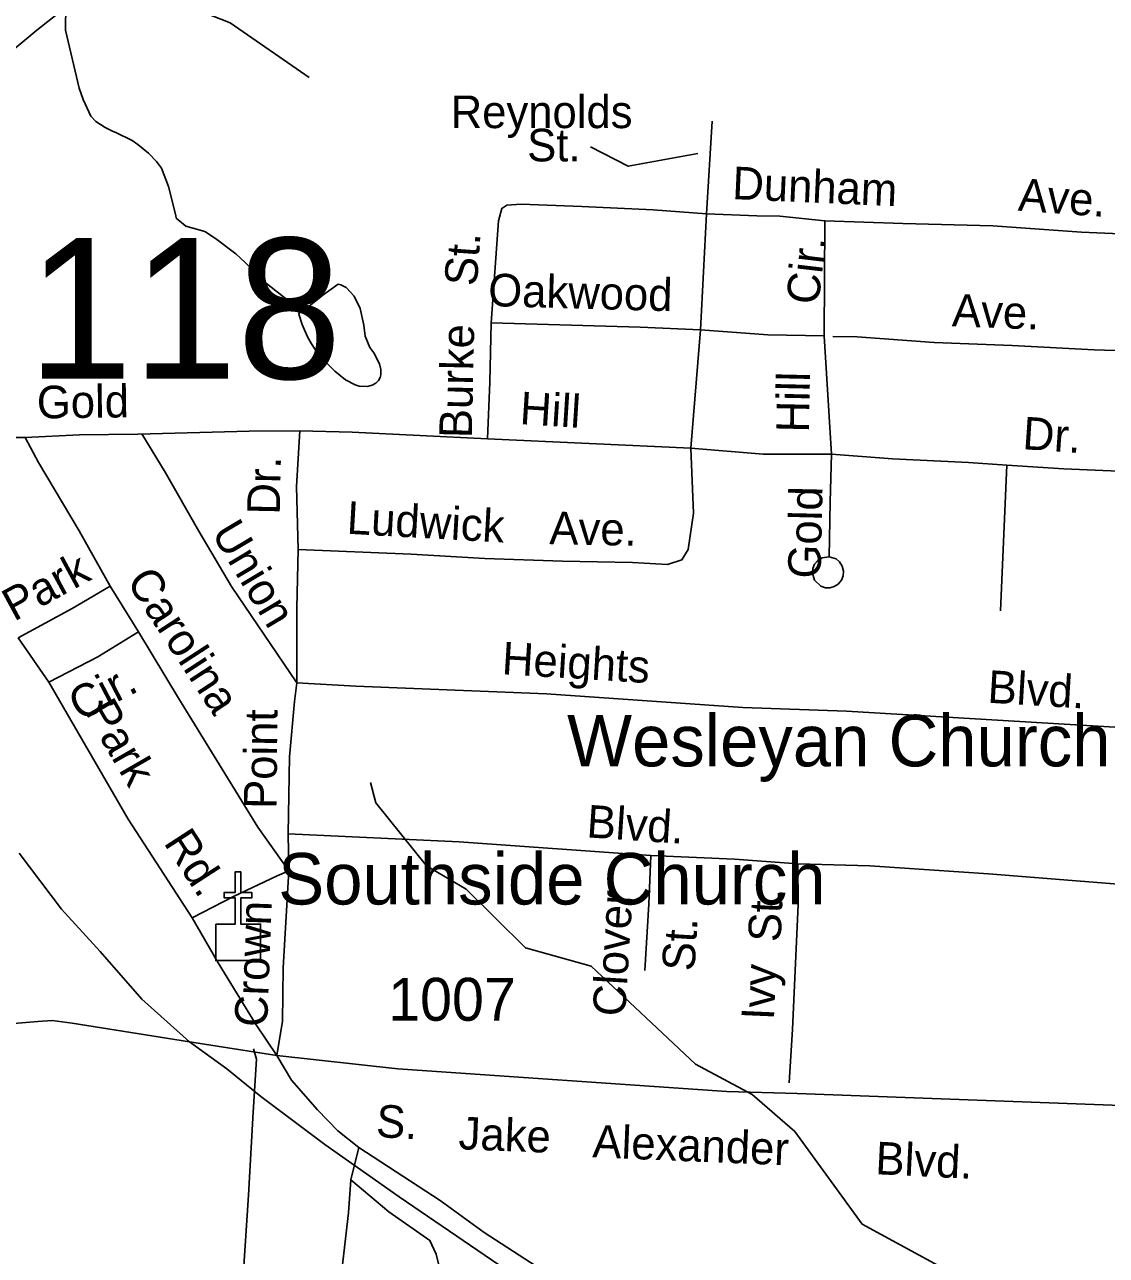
# Model space of a CAD drawing. Extents: x 1473865 to 1648260, y 639067 to 773536.
# Drawn here: x 1563260 to 1566411, y 691281 to 694867 of the extents above; entities that cross this region are included whole.
import ezdxf

# ---------------------------------------------------------------- set-up
doc = ezdxf.new("R2010")
doc.units = 0
for name, color, linetype in [('Exist Cultural Church CELL', 7, 'Continuous'), ('Exist Cultural Church Label', 7, 'Continuous'), ('Exist Hydrographic Misc Water Feature', 7, 'Continuous'), ('Exist Railroad Mainline', 7, 'Continuous'), ('Exist Road Non-System Type 51', 7, 'Continuous'), ('Exist Road Non-System Type 51 Label', 7, 'Continuous'), ('Exist Road Primary Interstate Divided Center Attributed', 7, 'Continuous'), ('Exist Road Secondary Structure Standard Bridge Number Label', 7, 'Continuous'), ('Exist Road Secondary Type 51 Attributed', 7, 'Continuous'), ('Exist Road Secondary Type 51 Label', 7, 'Continuous'), ('Exist Road Secondary Type 51 Number Label', 7, 'Continuous'), ('Exist Utilities Electrical Transmission Line', 7, 'Continuous')]:
    doc.layers.add(name, color=color, linetype=linetype)

msp = doc.modelspace()

# ---------------------------------------------------------------- linework, layer by layer
at = {"layer": 'Exist Cultural Church CELL'}
msp.add_lwpolyline([(1563816.2, 692246.1), (1563873.1, 692246.2), (1563873.1, 692322.3), (1563841.1, 692322.3), (1563841.1, 692338.3), (1563873.1, 692338.3), (1563873.1, 692398.4), (1563889.2, 692398.4), (1563889.2, 692338.3), (1563921.2, 692338.3), (1563921.2, 692322.3), (1563889.2, 692322.3), (1563889.2, 692246.2), (1563946.8, 692246.1), (1563946.8, 692139.6), (1563816.2, 692139.6)], close=True, dxfattribs=at)
at = {"layer": 'Exist Hydrographic Misc Water Feature'}
for points in [[(1563379.7, 694923.9), (1563378.5, 694850.1), (1563418.6, 694681), (1563430, 694648.8), (1563452.8, 694599.9), (1563466.7, 694584.1), (1563494.1, 694567.1), (1563517.9, 694555.1), (1563525.7, 694552.5), (1563573.2, 694528.6), (1563589.2, 694517.6), (1563605, 694504.9), (1563620.5, 694492.3), (1563644, 694468.1), (1563657.8, 694448.1), (1563678.6, 694395.1), (1563700.3, 694310.2), (1563700.5, 694302.8), (1563729.2, 694279.2), (1563784.1, 694264.2), (1563815.3, 694243.9), (1563875.1, 694199.2), (1563901.9, 694174), (1563940.9, 694133.8), (1563964.4, 694112.8), (1564027.5, 694063.2), (1564043.3, 694052.1), (1564064.9, 694039.4)], [(1564064.9, 694039.4), (1564075, 694039.2), (1564083.1, 694042.3), (1564107.7, 694061.5), (1564131.9, 694081.6), (1564172.7, 694110.3), (1564180.6, 694108.5), (1564196.4, 694100.7), (1564219.7, 694075.7), (1564237, 694039.2), (1564247.9, 693990.6), (1564251.2, 693958.5), (1564264.7, 693926.2), (1564276.3, 693910.4), (1564293.4, 693878.1), (1564297.2, 693861.5), (1564296.9, 693846), (1564294.8, 693838.6), (1564290.5, 693829.7), (1564282.5, 693821.7), (1564272.3, 693816.1), (1564258.1, 693812.3), (1564234.1, 693812.8), (1564222.3, 693817.1), (1564194.5, 693831.7), (1564178.7, 693844.3), (1564163, 693856.9), (1564116.2, 693903.8), (1564094.8, 693936.2), (1564083.2, 693957), (1564067.9, 693992.6), (1564058.7, 694023.1), (1564064.9, 694039.4)], [(1568056.8, 689535.7), (1568000.8, 689720.6), (1567870.8, 689923.5), (1567831.8, 690108.1), (1567692.8, 690350.5), (1567347.8, 690689), (1567207.7, 690773.9), (1567032.7, 690816.8), (1566796.6, 690797.3), (1566186.8, 691106.4), (1565698.8, 691372.2), (1565502.7, 691642.1), (1565378.8, 691749.6), (1565213.8, 691838.3), (1564909.8, 692123.4), (1564718.8, 692176.6), (1564545.8, 692347.4), (1564429.8, 692415.5), (1564282.8, 692598.9), (1564266.8, 692658.4)]]:
    msp.add_lwpolyline(points, dxfattribs=at)
at = {"layer": 'Exist Railroad Mainline'}
msp.add_lwpolyline([(1563243.9, 692452.3), (1563366.5, 692289.2), (1563479.3, 692166), (1563600.7, 692027.2), (1563739.5, 691902.8), (1563848.3, 691824.4), (1563947.5, 691743.4), (1564134.2, 691603.5), (1564350.8, 691451.5), (1564579.6, 691295.2), (1564790.2, 691151)], dxfattribs=at)
at = {"layer": 'Exist Road Non-System Type 51'}
for p, q in [((1565246.1, 694315), (1565262.8, 694585)), ((1565246.1, 694315), (1565228.7, 693977.2)), ((1565590.5, 694295.3), (1565588.4, 693960)), ((1565228.7, 693977.2), (1565200.4, 693632.5)), ((1565588.4, 693960), (1565609.7, 693615.5)), ((1565200.4, 693632.5), (1564607.4, 693659.4)), ((1566120.9, 693583.5), (1566101.9, 693158.9)), ((1563508.6, 693230.4), (1563591.3, 693097.6)), ((1563330, 692950.6), (1563240.6, 693080.3)), ((1564029.2, 692401.2), (1564027.1, 692508.7)), ((1564210, 691500.7), (1564233.1, 691594.9))]:
    msp.add_line(p, q, dxfattribs=at)
for points in [[(1563646.1, 695051.5), (1563673.7, 694979.8), (1563732, 694921.5), (1563857.9, 694872.3), (1564088.1, 694712.6)], [(1565246.1, 694315), (1565090.1, 694326.6), (1564882.2, 694336.8), (1564705.9, 694343.1), (1564664.2, 694341), (1564650, 694331.1), (1564639.7, 694295.2), (1564618.6, 693997.3)], [(1565590.5, 694295.3), (1565459, 694308.1), (1565392.1, 694309.6), (1565246.1, 694315)], [(1566774.5, 694255.1), (1566586.1, 694251.3), (1566338, 694261.9), (1566080.1, 694280.5), (1565818.1, 694287.2), (1565590.5, 694295.3)], [(1564618.6, 693997.3), (1564614.9, 693825.3), (1564607.4, 693659.4)], [(1564618.6, 693997.3), (1565052.8, 693984.9), (1565228.7, 693977.2)], [(1565228.7, 693977.2), (1565424.7, 693963.2), (1565588.4, 693960)], [(1565613.9, 693958.4), (1565684.7, 693956.6), (1565908.7, 693940.2), (1566136.6, 693931.8), (1566374.7, 693919.4), (1566618.6, 693910.9), (1566767.9, 693909.1)], [(1563260.8, 693663.2), (1562992.7, 693663.8), (1562883.6, 693669.2)], [(1563589, 693673.8), (1563419.1, 693671.4), (1563260.8, 693663.2)], [(1563260.8, 693663.2), (1563300.2, 693590.8), (1563418.2, 693391.5), (1563508.6, 693230.4)], [(1564061.4, 693683), (1563913.3, 693682.4), (1563589, 693673.8)], [(1563601.4, 693674.4), (1563668.9, 693562.4), (1563766.9, 693390.7), (1563861.9, 693229.6), (1564052.2, 692948.8)], [(1564056, 693337), (1564051.7, 693520.9), (1564061.4, 693683)], [(1564607.4, 693659.4), (1564213.4, 693679.4), (1564061.4, 693683)], [(1565200.4, 693632.5), (1565207.5, 693443.1), (1565192.4, 693337.4), (1565174.1, 693307.6), (1565132.1, 693294), (1565029.9, 693299.1), (1564825.9, 693303), (1564599.9, 693311.4), (1564385.9, 693323.5), (1564056, 693337)], [(1565609.7, 693615.5), (1565411.3, 693615.1), (1565200.4, 693632.5)], [(1565602.9, 693315.9), (1565606.5, 693475.9), (1565609.7, 693615.5)], [(1566120.9, 693583.5), (1566009.3, 693591), (1565787.2, 693601.3), (1565609.7, 693615.5)], [(1566803.4, 693560.4), (1566605.1, 693559), (1566287.2, 693572.2), (1566120.9, 693583.5)], [(1564052.2, 692948.8), (1564052.4, 693167), (1564056, 693337)], [(1565602.9, 693315.9), (1565623.2, 693309.7), (1565633.4, 693301.5), (1565641.4, 693289.1), (1565645.1, 693274.4), (1565643.8, 693260.4), (1565639.4, 693248.3), (1565629.1, 693236.3), (1565617.6, 693229.1), (1565604.7, 693225.8), (1565592.1, 693225.9), (1565578.6, 693230.5), (1565560.5, 693247.7), (1565554.3, 693268.8), (1565555.4, 693282), (1565560.9, 693294.9), (1565569.9, 693305.1), (1565582.6, 693312.9), (1565602.9, 693315.9)], [(1563508.6, 693230.4), (1563398, 693165.6), (1563240.6, 693080.3)], [(1563591.3, 693097.6), (1563472.6, 693024.8), (1563330, 692950.6)], [(1563591.3, 693097.6), (1563707.8, 692904.7), (1563938.9, 692528), (1564029.2, 692401.2)], [(1563747.4, 692264.5), (1563560.7, 692552), (1563330, 692950.6)], [(1564027.1, 692508.7), (1564031.3, 692733.7), (1564045.7, 692894.9), (1564052.2, 692948.8)], [(1564052.2, 692948.8), (1564224, 692939.2), (1564780.1, 692917.3), (1565351.9, 692877.5), (1565653.9, 692866.4), (1566451.9, 692818.3)], [(1564027.1, 692508.7), (1564525.8, 692485.8), (1565083.5, 692446.2)], [(1565083.5, 692446.2), (1565078.2, 692304.2), (1565066.3, 692110.3)], [(1565083.5, 692446.2), (1565327.6, 692435.6), (1565511.6, 692421.9)], [(1564029.2, 692401.2), (1563995.3, 692386.3), (1563867.9, 692326.5), (1563747.4, 692264.5)], [(1563994, 691863.5), (1564010.4, 691963), (1564012.2, 692118.9), (1564029.2, 692401.2)], [(1565511.6, 692421.9), (1565512.4, 692301.8), (1565496.7, 691939.8), (1565487.1, 691783.9)], [(1565511.6, 692421.9), (1565721.6, 692415.7), (1566067.5, 692392.3), (1566469.2, 692360.1)], [(1563994, 691863.5), (1563933.6, 691952.7), (1563823, 692132.9), (1563747.4, 692264.5)], [(1564233.1, 691594.9), (1564171.8, 691644), (1564113, 691705.2), (1564036.5, 691790.8), (1563994, 691863.5)], [(1564861.2, 691162.8), (1564766.5, 691238.6), (1564598.5, 691347.8), (1564470.3, 691440.3), (1564233.1, 691594.9)], [(1564113.1, 690423.6), (1564133.3, 690627.5), (1564154.2, 690921.2), (1564181.1, 691211), (1564203, 691404.8), (1564210, 691500.7)], [(1564457.5, 691046.1), (1564472.4, 691152.1), (1564469.4, 691240.2), (1564457.9, 691284.2), (1564440.3, 691324.4), (1564320.9, 691407.7), (1564210, 691500.7)]]:
    msp.add_lwpolyline(points, dxfattribs=at)
at = {"layer": 'Exist Road Non-System Type 51 Label'}
msp.add_lwpolyline([(1564908.3, 694510.3), (1565017.8, 694454), (1565221, 694491.5)], dxfattribs=at)
at = {"layer": 'Exist Road Primary Interstate Divided Center Attributed'}
msp.add_lwpolyline([(1562333.3, 694079.4), (1562491.6, 694195.8), (1562750.9, 694412.1), (1563020.1, 694622.3), (1563295.4, 694850.3), (1563550.4, 695052.6), (1563771.3, 695239.5), (1564034.5, 695449.6), (1564789.9, 696074.7), (1565206.8, 696429.2), (1565429.7, 696612.6), (1565532.9, 696690.8)], dxfattribs=at)
at = {"layer": 'Exist Road Secondary Type 51 Attributed'}
for points in [[(1562128.5, 691627.1), (1562224.5, 691627.8), (1562387.9, 691645.7), (1562537, 691677.2), (1562739.3, 691784.2), (1563011.1, 691911.5), (1563146.9, 691949.1), (1563298.2, 691962.6), (1563339.9, 691965), (1563398.1, 691957.7), (1563739.5, 691902.8)], [(1563739.5, 691902.8), (1563994, 691863.5), (1564346.8, 691823.9), (1565305.4, 691758.1), (1565509.9, 691752.7), (1566506.1, 691715.1), (1566962, 691777.3)]]:
    msp.add_lwpolyline(points, dxfattribs=at)
at = {"layer": 'Exist Utilities Electrical Transmission Line'}
msp.add_lwpolyline([(1563545, 685679.1), (1563551.4, 686246.2), (1563569.2, 687056.3), (1563571.6, 687492.3), (1563578.9, 687714.2), (1563613.4, 687897.8), (1563718.8, 688388.3), (1563764, 688603.7), (1563772.6, 688781.6), (1563796.5, 689319.4), (1563812.6, 689603.2), (1563829.3, 689923.1), (1563840.4, 690134.9), (1563849.5, 690346.9), (1563870.6, 690836.7), (1563911.7, 691456.3), (1563925.2, 691698.2), (1563935.3, 691852.1), (1563925.9, 691882.1)], dxfattribs=at)

# ---------------------------------------------------------------- texts
at = {"layer": 'Exist Cultural Church Label'}
for s, p in [('Wesleyan Church', (1564839.7, 692705.5)), ('Southside Church', (1563998.3, 692303.1))]:
    msp.add_text(s, height=150, dxfattribs=at).set_placement(p)
at = {"layer": 'Exist Road Non-System Type 51 Label'}
for s, p in [('Reynolds', (1564500.7, 694565.1)), ('St.', (1564723.5, 694468.1))]:
    msp.add_text(s, height=95, dxfattribs=at).set_placement(p)
for s, rotation, p in [('Dunham', 357.4827, (1565319.6, 694358.4)), ('Ave.', 355.8715, (1566151.6, 694324.7)), ('St.', 85.9616, (1564576.8, 694103.3)), ('Cir.', 83.2552, (1565571.6, 694048)), ('Oakwood', 358.3668, (1564609, 694046.8)), ('Ave.', 357.8873, (1565959.7, 693987.6)), ('Burke', 88.7751, (1564562.2, 693661.2)), ('Hill', 88.6985, (1565543.7, 693677.5)), ('Gold', 0.7986, (1563295.8, 693718.9)), ('Hill', 356.3786, (1564700.3, 693702.8)), ('Dr.', 356.1254, (1566164.7, 693629.8)), ('Dr.', 88.774, (1564002.6, 693438.3)), ('Gold', 88.6985, (1565577.9, 693252.1)), ('Ludwick', 356.756, (1564196.4, 693383.5)), ('Ave.', 358.8982, (1564787.5, 693353)), ('Union', 300.8561, (1563801.8, 693386.2)), ('Park', 28.4444, (1563228.5, 693126.4)), ('Carolina', 303.1225, (1563553.7, 693245.4)), ('Heights', 356.533, (1564648.1, 692974.1)), ('Cir.', 27.4816, (1563420.5, 692835.5)), ('Blvd.', 356.5474, (1566063, 692891.1)), ('Park', 300.0522, (1563433.2, 692866.1)), ('Point', 89.3944, (1563993.1, 692581.3)), ('Blvd.', 356.1299, (1564894.8, 692498.9)), ('Rd.', 302.995, (1563662.6, 692483.2)), ('Clover', 86.4806, (1565008.7, 691975.1)), ('St.', 87.5131, (1565461.7, 692192.5)), ('Crown', 87.8544, (1563965.9, 691945.1)), ('St.', 86.4806, (1565210.6, 692107.1)), ('Ivy', 87.5131, (1565442.1, 691965.2))]:
    msp.add_text(s, height=95, rotation=rotation, dxfattribs=at).set_placement(p)
at = {"layer": 'Exist Road Secondary Structure Standard Bridge Number Label'}
msp.add_text('118', height=410.1, dxfattribs=at).set_placement((1563268.4, 693834.8))
at = {"layer": 'Exist Road Secondary Type 51 Label'}
for s, rotation, p in [('S.', 356.7046, (1564281.6, 691625.8)), ('Jake', 357.6883, (1564522.5, 691590.3)), ('Alexander', 357.6601, (1564912.4, 691566.5)), ('Blvd.', 357.241, (1565736.4, 691517.4))]:
    msp.add_text(s, height=95, rotation=rotation, dxfattribs=at).set_placement(p)
at = {"layer": 'Exist Road Secondary Type 51 Number Label'}
msp.add_text('1007', height=125, dxfattribs=at).set_placement((1564318.5, 691964.4))

doc.saveas('drawing.dxf')
